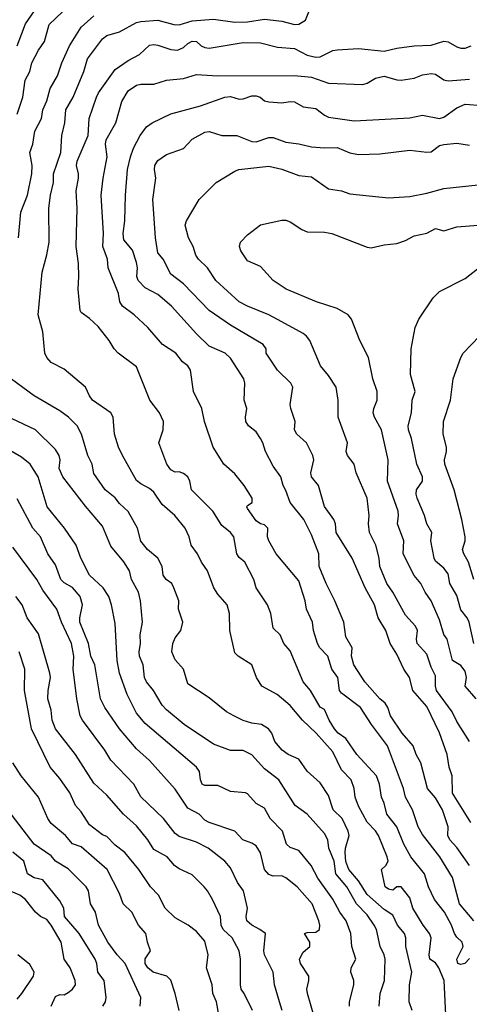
# Model space of a CAD drawing. Header units: metres. Extents: x -46681 to -43747, y -240911 to -237677.
# Tile 961 of 1056: x -44782 to -44729, y -238025 to -237909. Entities that reach past the tile are written whole.
import ezdxf

# ---------------------------------------------------------------- set-up
doc = ezdxf.new("R2010")
doc.units = ezdxf.units.M
doc.layers.add('CONTOUR_INDEX', color=1, linetype='Continuous')
doc.layers.add('CONTOUR_INTER', color=3, linetype='Continuous')

msp = doc.modelspace()

# ---------------------------------------------------------------- linework, layer by layer
at = {"layer": 'CONTOUR_INDEX'}
for points, elevation in [([(-44782.08, -237920.52), (-44781.43, -237918.52), (-44781.14, -237916.52), (-44780.61, -237915.52), (-44780.39, -237914.52), (-44779.61, -237913.02), (-44778.89, -237912.02), (-44778.33, -237910.02), (-44776.79, -237908.52)], 80), ([(-44729.09, -238008.52), (-44730.6, -238006.43), (-44731.42, -238005.52), (-44731.63, -238005.02), (-44731.61, -238004.02), (-44732.28, -238002.02), (-44733.1, -238000.61), (-44734.01, -237999.52), (-44734.81, -237996.52), (-44735.34, -237995.52), (-44735.7, -237994.52), (-44737, -237993.02), (-44738.37, -237991.02), (-44738.67, -237990.02), (-44738.96, -237989.52), (-44739.6, -237989.01), (-44741.36, -237987.02), (-44742.64, -237985.02), (-44742.94, -237984.02), (-44742.84, -237983.02), (-44743.6, -237981.77), (-44743.81, -237980.02), (-44744.86, -237977.52), (-44745.91, -237975.52), (-44746.72, -237973.52), (-44746.77, -237972.02), (-44747.6, -237969.82), (-44748.51, -237968.02), (-44750.1, -237966.02), (-44750.6, -237964.6), (-44750.92, -237964.02), (-44751.19, -237963.02), (-44752.1, -237961.77), (-44753, -237960.02), (-44753.3, -237959.02), (-44753.59, -237958.52), (-44754.1, -237957.75), (-44755.01, -237957.02), (-44755.31, -237956.52), (-44755.35, -237956.02), (-44755.17, -237955.02), (-44755.5, -237954.02), (-44755.43, -237952.02), (-44755.54, -237951.52), (-44757.1, -237949.12), (-44757.71, -237948.52), (-44759.6, -237947.71), (-44761.1, -237946.25), (-44764.02, -237943.02), (-44765.6, -237941.64), (-44767.1, -237940.86), (-44767.93, -237940.02), (-44768.08, -237939.52), (-44768, -237938.52), (-44768.1, -237937.91), (-44768.6, -237936.47), (-44769.6, -237935.24), (-44769.69, -237934.52), (-44769.46, -237933.02), (-44769.42, -237930.02), (-44769.15, -237927.02), (-44768.82, -237925.52), (-44768.46, -237924.52), (-44767.7, -237923.02), (-44766.96, -237922.02), (-44766.29, -237921.52), (-44764.1, -237920.5), (-44760.6, -237919.53), (-44757.76, -237918.52), (-44757.1, -237918.46), (-44756.1, -237918.75), (-44755.6, -237918.72), (-44754.6, -237918.37), (-44754.1, -237918.36), (-44753.62, -237918.52), (-44753.1, -237918.96), (-44752.6, -237919.07), (-44751.1, -237919.19), (-44750.1, -237919.02), (-44749.6, -237919.09), (-44748.6, -237919.66), (-44747.1, -237919.87), (-44746.1, -237920.64), (-44745.6, -237920.87), (-44742.6, -237921.31), (-44736.1, -237920.97), (-44734.6, -237920.64), (-44732.6, -237921.04), (-44732.1, -237920.86), (-44730.6, -237919.77), (-44729.6, -237919.36), (-44727.6, -237919.49)], 85), ([(-44728.6, -237975.03), (-44729.23, -237973.02), (-44729.77, -237972.02), (-44729.92, -237971.52), (-44729.59, -237970.52), (-44729.61, -237970.02), (-44729.99, -237968.02), (-44730.88, -237964.52), (-44732, -237961.52), (-44732.04, -237961.02), (-44731.78, -237960.02), (-44731.79, -237959.52), (-44732.17, -237958.02), (-44732.16, -237956.52), (-44731.32, -237954.02), (-44731.01, -237951.52), (-44730.12, -237949.02), (-44729.83, -237948.52), (-44726.97, -237945.52)], 90), ([(-44739.69, -238025.02), (-44739.56, -238023.52), (-44739.06, -238022.02), (-44738.99, -238019.52), (-44739.11, -238019.02), (-44739.58, -238018.02), (-44740.01, -238016.02), (-44740.28, -238015.52), (-44741.1, -238014.32), (-44742.33, -238013.02), (-44743.47, -238011.02), (-44744.74, -238009.52), (-44744.96, -238008.02), (-44745.56, -238006.52), (-44745.7, -238005.52), (-44746.1, -238004.79), (-44748.1, -238002.53), (-44749.52, -238001.52), (-44751.45, -237998.52), (-44753.1, -237997.2), (-44754.6, -237995.56), (-44755.6, -237995.06), (-44757.1, -237995.05), (-44759.1, -237994.32), (-44762.51, -237992.02), (-44764.6, -237990.32), (-44765.1, -237989.76), (-44766.11, -237988.02), (-44766.94, -237987.02), (-44767.19, -237986.52), (-44767.33, -237985.02), (-44767.78, -237984.02), (-44767.81, -237983.52), (-44767.65, -237982.52), (-44767.68, -237981.52), (-44767.39, -237980.02), (-44767.66, -237977.52), (-44767.89, -237976.52), (-44768.71, -237975.02), (-44768.92, -237974.02), (-44769.6, -237972.98), (-44771.1, -237971.11), (-44772.1, -237968.79), (-44774.1, -237966.45), (-44776.76, -237963.02), (-44777.16, -237962.02), (-44777.07, -237961.02), (-44777.16, -237960.52), (-44777.6, -237959.79), (-44779.93, -237957.52), (-44785.6, -237954.85)], 80), ([(-44758.46, -238026.02), (-44758.73, -238024.52), (-44759.16, -238023.52), (-44759.25, -238022.52), (-44759.9, -238020.52), (-44759.73, -238019.02), (-44760.1, -238017.39), (-44761.1, -238016.28), (-44762.04, -238015.52), (-44763.6, -238014.65), (-44764.75, -238013.52), (-44765.53, -238012.02), (-44766.47, -238011.02), (-44767.82, -238009.02), (-44769.48, -238007.02), (-44770.6, -238006.17), (-44771.6, -238005.16), (-44772.1, -238004.96), (-44773.6, -238003.77), (-44774.6, -238002.24), (-44775.24, -238001.52), (-44775.91, -238000.02), (-44777.1, -237998.36), (-44778.23, -237997.02), (-44780.42, -237992.52), (-44781.22, -237988.02), (-44781.2, -237985.52), (-44781.87, -237983.52)], 75), ([(-44782.1, -238024.19), (-44781.56, -238023.52), (-44780.16, -238021.52), (-44780.12, -238021.02), (-44780.6, -238020.15), (-44782, -238019.02)], 70)]:
    msp.add_lwpolyline(points, dxfattribs=dict(at, elevation=elevation))
at = {"layer": 'CONTOUR_INTER'}
for points, elevation in [([(-44782.09, -237912.52), (-44781.1, -237909.92), (-44779.45, -237907.52)], 79), ([(-44781.94, -237935.02), (-44781.67, -237932.02), (-44780.88, -237930.02), (-44780.37, -237927.52), (-44780.33, -237926.52), (-44780.59, -237925.02), (-44780.27, -237924.02), (-44780.02, -237922.52), (-44779.23, -237921.02), (-44779.07, -237920.02), (-44778.6, -237918.95), (-44778.22, -237917.52), (-44777.36, -237916.02), (-44776.86, -237914.52), (-44775.97, -237912.52), (-44774.6, -237910.32), (-44773.1, -237909.02)], 81), ([(-44731.86, -238026.02), (-44732.08, -238022.02), (-44732.68, -238020.52), (-44733.1, -238019.95), (-44733.76, -238019.52), (-44733.81, -238019.02), (-44733.6, -238017.02), (-44733.79, -238016.52), (-44734.54, -238015.52), (-44735.74, -238013.52), (-44736.1, -238012.32), (-44737.1, -238011.03), (-44737.6, -238011.03), (-44738.1, -238011.41), (-44738.6, -238011.3), (-44738.96, -238011.02), (-44739.4, -238009.02), (-44738.91, -238008.52), (-44738.64, -238008.02), (-44738.73, -238007.52), (-44739.77, -238005.02), (-44740.1, -238004.49), (-44741.1, -238003.47), (-44742.1, -238001.57), (-44742.49, -238000.52), (-44742.61, -237999.52), (-44742.98, -237998.52), (-44744.1, -237997.33), (-44745.1, -237995.23), (-44747.08, -237993.02), (-44748.67, -237991.52), (-44750.1, -237989.8), (-44751.62, -237988.52), (-44753.44, -237987.52), (-44754.06, -237986.52), (-44754.59, -237985.02), (-44756.2, -237984.02), (-44756.6, -237983.63), (-44757.19, -237981.02), (-44757.23, -237979.02), (-44757.5, -237978.02), (-44758.6, -237976.76), (-44759.07, -237976.02), (-44759.81, -237974.02), (-44760.51, -237973.02), (-44760.95, -237972.02), (-44761.71, -237971.02), (-44761.94, -237970.02), (-44762.42, -237969.02), (-44763.63, -237967.52), (-44765.1, -237966.25), (-44766.1, -237964.81), (-44766.6, -237964.36), (-44767.6, -237963.84), (-44768.1, -237963.44), (-44769.76, -237960.52), (-44770.21, -237959.52), (-44770.68, -237958.02), (-44770.84, -237956.02), (-44771.13, -237955.52), (-44773.27, -237954.02), (-44773.63, -237953.52), (-44774.07, -237952.52), (-44776.6, -237950.41), (-44778.1, -237949.63), (-44778.63, -237949.02), (-44778.86, -237948.52), (-44779.07, -237946.02), (-44779.63, -237944.02), (-44779.16, -237939.02), (-44778.6, -237937), (-44778.34, -237935.52), (-44778.37, -237931.52), (-44778.2, -237930.02), (-44777.84, -237928.52), (-44777.85, -237927.52), (-44776.99, -237925.02), (-44776.85, -237923.02), (-44776.5, -237921.52), (-44776.38, -237920.02), (-44775.53, -237918.52), (-44774.28, -237915.52), (-44773.86, -237914.02), (-44772.1, -237911.68), (-44771.6, -237911.3), (-44770.1, -237910.86), (-44768.1, -237909.79), (-44767.6, -237909.66), (-44765.6, -237909.52), (-44763.74, -237910.02), (-44763.1, -237910.05), (-44761.6, -237909.58), (-44759.1, -237909.4), (-44756.6, -237909.73), (-44755.1, -237909.7), (-44753.1, -237909.39), (-44751.1, -237909.63), (-44749.6, -237910), (-44749.1, -237909.97), (-44748.31, -237909.52), (-44747.93, -237908.52)], 82), ([(-44729.1, -238019.45), (-44729.64, -238020.02), (-44730.1, -238020.13), (-44730.48, -238020.02), (-44730.6, -238019.52), (-44729.84, -238018.02), (-44729.94, -238017.52), (-44730.6, -238016.94), (-44730.85, -238016.52), (-44731.2, -238015.52), (-44732.02, -238014.02), (-44733.19, -238012.52), (-44733.89, -238011.02), (-44734.37, -238009.52), (-44735.97, -238007.52), (-44736.81, -238006.02), (-44737.61, -238004.02), (-44738.8, -238002.52), (-44739.1, -238001.25), (-44739.4, -238000.52), (-44739.66, -237999.02), (-44740.01, -237998.02), (-44742.3, -237995.52), (-44743.6, -237993.65), (-44744.47, -237993.02), (-44744.91, -237992.52), (-44745.55, -237991.52), (-44746.1, -237990.28), (-44746.6, -237989.99), (-44747.72, -237988.02), (-44748.6, -237987.02), (-44750.1, -237983.4), (-44750.86, -237982.52), (-44751.3, -237981.52), (-44752.1, -237980.75), (-44752.36, -237979.02), (-44752.76, -237978.02), (-44754.11, -237976.02), (-44754.38, -237975.02), (-44755.41, -237973.02), (-44756.1, -237972.45), (-44756.37, -237972.02), (-44756.71, -237970.02), (-44757.1, -237969.54), (-44758.1, -237968.72), (-44759.16, -237967.02), (-44761.65, -237964.52), (-44761.85, -237963.52), (-44762.1, -237962.99), (-44762.6, -237962.6), (-44763.1, -237962.42), (-44763.6, -237962.45), (-44764.1, -237962.19), (-44764.55, -237961.52), (-44765.49, -237959.02), (-44765, -237957.52), (-44764.94, -237956.52), (-44765.41, -237955.52), (-44766.56, -237954.02), (-44768.1, -237950.12), (-44770.26, -237948.52), (-44770.74, -237948.02), (-44771.3, -237947.02), (-44772.6, -237945.41), (-44773.6, -237944.46), (-44774.6, -237943.76), (-44774.73, -237943.52), (-44774.96, -237941.02), (-44774.86, -237939.52), (-44774.92, -237938.02), (-44775.2, -237936.02), (-44775.07, -237931.52), (-44775.2, -237929.52), (-44774.89, -237928.02), (-44774.89, -237927.52), (-44775.16, -237926.52), (-44775.06, -237926.02), (-44773.77, -237923.02), (-44773.65, -237921.02), (-44772.8, -237918.52), (-44772.56, -237918.02), (-44770.6, -237915.27), (-44769.1, -237914.25), (-44767.75, -237913.52), (-44766.6, -237912.45), (-44766.1, -237912.35), (-44765.6, -237912.42), (-44764.1, -237912.96), (-44763.31, -237913.02), (-44762.6, -237912.71), (-44762.1, -237912.23), (-44761.6, -237911.96), (-44761.1, -237911.99), (-44760.54, -237912.52), (-44760.1, -237912.73), (-44759.6, -237912.78), (-44755.6, -237912.11), (-44753.6, -237912.18), (-44751.6, -237912.66), (-44749.6, -237912.83), (-44748.1, -237913.59), (-44747.1, -237913.85), (-44746.6, -237913.81), (-44745.1, -237913.05), (-44744.6, -237912.98), (-44742.1, -237912.82), (-44739.1, -237913.14), (-44737.6, -237912.79), (-44735.6, -237912.53), (-44733.6, -237912.42), (-44732.1, -237911.97), (-44731.6, -237912.05), (-44730.6, -237912.65), (-44730.1, -237912.8), (-44729.6, -237912.78), (-44728.91, -237912.52)], 83), ([(-44728.6, -238015.04), (-44730.26, -238013.02), (-44731.1, -238009.94), (-44732.59, -238007.52), (-44734.6, -238004.89), (-44735.12, -238004.02), (-44735.79, -238002.02), (-44736.59, -238000.52), (-44736.82, -237999.52), (-44738.72, -237994.52), (-44740.57, -237992.02), (-44741.88, -237990.02), (-44744.1, -237988.35), (-44744.33, -237988.02), (-44744.51, -237986.52), (-44745.24, -237985.52), (-44745.68, -237984.02), (-44746.63, -237983.02), (-44746.9, -237982.52), (-44747.38, -237981.02), (-44747.51, -237980.02), (-44748.2, -237978.52), (-44748.35, -237977.52), (-44749.1, -237975.19), (-44751.75, -237972.02), (-44752.61, -237970.52), (-44752.78, -237970.02), (-44752.74, -237969.02), (-44753.1, -237968.64), (-44753.6, -237968.51), (-44754.1, -237968.17), (-44755.1, -237966.73), (-44755.19, -237966.52), (-44755.1, -237966.35), (-44754.58, -237966.02), (-44754.57, -237965.52), (-44755.49, -237964.02), (-44756.6, -237962.64), (-44757.87, -237961.52), (-44759.14, -237959.52), (-44760.15, -237956.52), (-44760.46, -237955.02), (-44761.43, -237953.02), (-44761.79, -237950.52), (-44762.09, -237950.02), (-44762.71, -237949.52), (-44763.5, -237948.52), (-44765.07, -237947.52), (-44766.79, -237945.52), (-44768.39, -237944.02), (-44769.76, -237943.02), (-44770.07, -237942.52), (-44770.22, -237941.52), (-44771.44, -237938.52), (-44771.52, -237937.52), (-44772.07, -237936.02), (-44771.96, -237934.52), (-44772.24, -237930.02), (-44772.03, -237928.02), (-44771.55, -237925.52), (-44771.73, -237924.02), (-44771.66, -237923.52), (-44770.54, -237921.52), (-44769.84, -237919.02), (-44769.1, -237917.79), (-44768.1, -237917.14), (-44767.6, -237917.02), (-44766.1, -237917), (-44764.6, -237916.54), (-44762.6, -237916.35), (-44761.1, -237915.86), (-44758.6, -237916.02), (-44749.6, -237915.99), (-44747.6, -237916.2), (-44745.6, -237916.9), (-44741.6, -237917.05), (-44741.1, -237916.9), (-44740.1, -237916.3), (-44739.1, -237916.07), (-44737.6, -237916.49), (-44737.1, -237916.52), (-44735.6, -237916.29), (-44734.6, -237915.93), (-44733.6, -237915.75), (-44733.1, -237915.84), (-44732.1, -237916.48), (-44731.6, -237916.61), (-44729.1, -237916.43)], 84), ([(-44728.94, -238003.52), (-44731.1, -238000.08), (-44731.14, -237998.02), (-44731.48, -237997.02), (-44731.7, -237995.52), (-44732.6, -237992.98), (-44734.1, -237989.91), (-44735.72, -237988.02), (-44736.13, -237986.52), (-44736.81, -237985.52), (-44737.6, -237983.77), (-44738.38, -237982.52), (-44738.92, -237981.02), (-44739.78, -237979.52), (-44740.22, -237978.02), (-44741.32, -237976.02), (-44742.85, -237972.52), (-44744.72, -237969.52), (-44744.8, -237968.52), (-44744.98, -237968.02), (-44746.1, -237966.49), (-44746.8, -237964.02), (-44747.61, -237963.02), (-44747.7, -237962.52), (-44747.33, -237961.02), (-44747.44, -237960.52), (-44748.18, -237959.02), (-44749.33, -237958.02), (-44749.6, -237957.52), (-44749.53, -237956.52), (-44750.04, -237955.02), (-44750.09, -237954.52), (-44749.81, -237952.52), (-44750.04, -237952.02), (-44751.59, -237950.52), (-44752.92, -237948.52), (-44752.93, -237948.02), (-44753.29, -237947.52), (-44757.1, -237945.25), (-44759.58, -237943.52), (-44762.6, -237940.39), (-44764.1, -237939.27), (-44765, -237937.52), (-44765.6, -237936.76), (-44765.9, -237935.02), (-44766.21, -237930.52), (-44765.83, -237928.02), (-44766.01, -237927.02), (-44765.95, -237926.52), (-44765.6, -237925.95), (-44764.6, -237925.24), (-44762.6, -237924.56), (-44761.6, -237923.45), (-44760.1, -237922.63), (-44759.6, -237922.55), (-44758.1, -237923.02), (-44756.36, -237923.02), (-44754.6, -237923.72), (-44754.1, -237923.76), (-44752.6, -237923.24), (-44752.1, -237923.27), (-44750.6, -237923.81), (-44749.1, -237923.98), (-44747.6, -237924.35), (-44746.1, -237924.48), (-44744.6, -237924.41), (-44743.1, -237925.04), (-44742.1, -237925.24), (-44739.6, -237925.18), (-44736.1, -237924.73), (-44734.1, -237924.99), (-44733.6, -237924.92), (-44732.6, -237924.2), (-44732.1, -237924.08), (-44730.6, -237923.92), (-44729.1, -237924.15)], 86), ([(-44729.09, -237994.02), (-44730.6, -237991.66), (-44731.14, -237990.52), (-44732.95, -237988.02), (-44733.09, -237987.52), (-44733.1, -237986.33), (-44733.6, -237985.29), (-44734.1, -237983.79), (-44735.23, -237982.52), (-44735.32, -237982.02), (-44735.21, -237981.02), (-44735.43, -237980.52), (-44736.6, -237979.2), (-44738.08, -237976.52), (-44738.78, -237975.52), (-44739.59, -237973.52), (-44739.7, -237972.52), (-44740.09, -237971.02), (-44740.82, -237969.52), (-44740.93, -237968.52), (-44740.84, -237967.52), (-44741.08, -237965.52), (-44742.36, -237962.52), (-44742.61, -237961.52), (-44743.41, -237960.52), (-44743.55, -237960.02), (-44743.39, -237959.02), (-44744.48, -237956.02), (-44744.47, -237954.02), (-44744.73, -237952.52), (-44745.6, -237951.12), (-44746.57, -237950.02), (-44747.81, -237947.02), (-44748.19, -237946.52), (-44748.6, -237946.23), (-44751.1, -237944.83), (-44752.6, -237944.03), (-44755.12, -237943.02), (-44756.1, -237942.49), (-44758.8, -237940.02), (-44759.79, -237938.52), (-44760.83, -237937.52), (-44761.16, -237937.02), (-44761.49, -237936.02), (-44762.03, -237935.02), (-44762.41, -237933.52), (-44762.26, -237933.02), (-44760.76, -237930.52), (-44758.79, -237928.52), (-44756.6, -237927.18), (-44756.13, -237927.02), (-44752.6, -237926.63), (-44751.1, -237926.96), (-44749.1, -237927.71), (-44747.6, -237927.87), (-44745.6, -237929.28), (-44744.1, -237929.51), (-44743.1, -237929.85), (-44738.6, -237930.31), (-44736.1, -237930.16), (-44734.1, -237929.79), (-44732.1, -237929.23), (-44728.1, -237928.81)], 87), ([(-44728.32, -237989.02), (-44729.61, -237987.52), (-44729.45, -237986.52), (-44729.6, -237985.76), (-44730.1, -237985.1), (-44731.08, -237984.52), (-44731.73, -237982.02), (-44732.1, -237981.49), (-44732.6, -237979.74), (-44733.59, -237977.52), (-44734.3, -237976.52), (-44734.79, -237975.52), (-44735.6, -237974.56), (-44736.87, -237972.02), (-44736.8, -237970.52), (-44737.52, -237968.52), (-44737.4, -237967.52), (-44737.47, -237967.02), (-44738.69, -237963.52), (-44738.61, -237961.02), (-44739.41, -237957.52), (-44740.24, -237956.02), (-44740.37, -237955.52), (-44740.31, -237955.02), (-44739.92, -237954.02), (-44739.9, -237953.02), (-44740.43, -237951.52), (-44740.93, -237949.02), (-44741.93, -237947.02), (-44742.93, -237944.52), (-44743.32, -237944.02), (-44744.6, -237943.29), (-44747.03, -237942.52), (-44750.56, -237941.02), (-44752.12, -237940.02), (-44753.6, -237938.38), (-44755.1, -237937.7), (-44755.87, -237936.52), (-44756.06, -237936.02), (-44755.92, -237935.52), (-44755.1, -237934.67), (-44753.6, -237933.5), (-44751.1, -237932.94), (-44750.6, -237932.94), (-44750.1, -237933.12), (-44748.74, -237934.02), (-44748.1, -237934.3), (-44746.1, -237934.34), (-44745.23, -237934.52), (-44741.1, -237936.11), (-44740.6, -237936.19), (-44739.1, -237935.81), (-44737.6, -237935.67), (-44736.6, -237935.34), (-44735.6, -237934.78), (-44734.1, -237934.45), (-44733.1, -237933.91), (-44732.1, -237934.19), (-44730.6, -237933.72), (-44728.1, -237933.51)], 88), ([(-44728.6, -237982.52), (-44729.15, -237980.02), (-44729.37, -237979.52), (-44730.1, -237978.58), (-44730.6, -237976.91), (-44731.39, -237975.52), (-44731.6, -237974.37), (-44732.1, -237973.7), (-44733.1, -237972.9), (-44733.24, -237972.52), (-44733.64, -237970.52), (-44733.52, -237969.52), (-44734.08, -237968.52), (-44734.37, -237967.52), (-44735.23, -237965.52), (-44735.35, -237965.02), (-44735.29, -237964.52), (-44734.62, -237963.52), (-44734.62, -237963.02), (-44735.28, -237961.52), (-44735.88, -237958.52), (-44736.24, -237957.52), (-44736.27, -237957.02), (-44735.89, -237955.52), (-44735.8, -237954.02), (-44735.48, -237953.02), (-44736.02, -237951.02), (-44735.94, -237948.02), (-44735.47, -237945.52), (-44735.02, -237944.52), (-44733.37, -237942.02), (-44732.6, -237941.28), (-44729.6, -237939.76), (-44727.6, -237938.21)], 89), ([(-44735.83, -238025.52), (-44736.17, -238024.52), (-44736.13, -238022.52), (-44735.85, -238021.02), (-44736.57, -238018.02), (-44736.55, -238017.02), (-44736.73, -238016.52), (-44737.53, -238015.52), (-44738.1, -238014.37), (-44739.1, -238013.68), (-44741.1, -238011.93), (-44742.1, -238010.32), (-44743.23, -238009.02), (-44743.6, -238008.08), (-44743.67, -238007.02), (-44743.64, -238006.52), (-44743.21, -238005.02), (-44743.3, -238004.52), (-44744.03, -238003.02), (-44745.09, -238002.02), (-44745.6, -238000.35), (-44746.6, -237998.86), (-44748.1, -237997.47), (-44749.1, -237996.1), (-44750.36, -237995.52), (-44751.06, -237995.02), (-44751.89, -237994.02), (-44752.26, -237993.02), (-44752.65, -237992.52), (-44753.48, -237992.02), (-44754.6, -237991.86), (-44755.6, -237991.56), (-44756.72, -237991.02), (-44757.58, -237990.52), (-44759.6, -237988.91), (-44762.1, -237987.25), (-44762.6, -237985.52), (-44763.6, -237984.44), (-44763.97, -237983.52), (-44763.87, -237982.52), (-44763.6, -237981.86), (-44762.91, -237981.02), (-44762.68, -237980.02), (-44763.19, -237978.52), (-44763.17, -237977.52), (-44763.72, -237976.02), (-44763.99, -237975.52), (-44764.62, -237975.02), (-44764.98, -237974.52), (-44765.09, -237973.52), (-44765.6, -237972.54), (-44766.82, -237971.52), (-44767.6, -237970.53), (-44767.99, -237969.02), (-44769.1, -237967.05), (-44770.1, -237966.15), (-44770.6, -237965.47), (-44771.79, -237964.52), (-44773.1, -237962.62), (-44773.29, -237961.52), (-44773.82, -237960.52), (-44774.55, -237958.02), (-44775.08, -237957.02), (-44776.08, -237956.02), (-44777.1, -237955.26), (-44780.1, -237953.52), (-44784.1, -237950.57)], 81), ([(-44743.14, -238025.02), (-44743.15, -238024.52), (-44742.65, -238022.52), (-44742.64, -238022.02), (-44743, -238021.02), (-44742.96, -238020.52), (-44742.4, -238019.52), (-44742.88, -238018.02), (-44743.02, -238016.52), (-44743.56, -238015.02), (-44744.29, -238014.02), (-44745.1, -238012.5), (-44746.88, -238010.02), (-44747.63, -238008.52), (-44749.1, -238006.78), (-44750.1, -238006.43), (-44750.53, -238006.02), (-44750.99, -238004.52), (-44752.46, -238003.02), (-44753.1, -238001.82), (-44754.1, -238001.27), (-44755.1, -238000.13), (-44755.34, -238000.02), (-44757.1, -237999.87), (-44758.6, -237999.18), (-44760.1, -237999.18), (-44760.41, -237999.02), (-44760.63, -237998.52), (-44760.72, -237997.52), (-44761.09, -237997.02), (-44767.1, -237991.89), (-44768.1, -237990.68), (-44769.19, -237988.52), (-44770.12, -237986.02), (-44770.37, -237984.52), (-44770.6, -237980.19), (-44771.03, -237978.02), (-44771.35, -237977.02), (-44772.01, -237976.02), (-44773.6, -237974.51), (-44774.64, -237972.52), (-44775.18, -237971.02), (-44776.55, -237969.02), (-44778.59, -237966.52), (-44779.65, -237963.02), (-44780.57, -237961.52), (-44781.6, -237960.72), (-44784.1, -237959.27)], 79), ([(-44747.22, -238026.52), (-44748.09, -238023.52), (-44748.14, -238023.02), (-44747.91, -238022.02), (-44747.93, -238021.52), (-44748.88, -238020.02), (-44749, -238019.52), (-44748.6, -238018.71), (-44747.81, -238018.02), (-44747.81, -238017.52), (-44748.42, -238016.52), (-44748.1, -238016.37), (-44747.1, -238016.34), (-44746.69, -238016.02), (-44746.63, -238015.52), (-44746.75, -238015.02), (-44747.52, -238013.02), (-44749.29, -238011.02), (-44750.6, -238009.99), (-44751.1, -238009.75), (-44752.1, -238009.78), (-44752.6, -238009.59), (-44753.11, -238009.02), (-44753.6, -238007.07), (-44754.1, -238006.25), (-44754.6, -238005.91), (-44755.66, -238005.52), (-44756.6, -238004.51), (-44759.6, -238003.52), (-44760.1, -238003.21), (-44760.78, -238002.52), (-44762.1, -238001.84), (-44763.6, -237999.59), (-44766.6, -237996.23), (-44768.1, -237994.88), (-44770.09, -237992.52), (-44771.82, -237990.02), (-44772.32, -237989.02), (-44772.99, -237985.02), (-44773.48, -237984.02), (-44773.75, -237982.52), (-44774.77, -237980.02), (-44774.77, -237979.52), (-44774.43, -237978.02), (-44774.7, -237977.02), (-44775.6, -237975.96), (-44776.6, -237975.42), (-44776.96, -237975.02), (-44777.6, -237973.3), (-44778.5, -237972.02), (-44779.34, -237970.02), (-44780.24, -237969.02), (-44782.1, -237965.59)], 78), ([(-44751.03, -238025.52), (-44751.37, -238024.52), (-44751.93, -238022.52), (-44752.11, -238021.02), (-44753.12, -238019.02), (-44753.18, -238018.52), (-44753.01, -238016.52), (-44753.65, -238016.02), (-44754.6, -238015.54), (-44755.2, -238015.02), (-44755.26, -238014.52), (-44755.11, -238013.52), (-44755.57, -238011.52), (-44756.27, -238010.52), (-44757.1, -238008.8), (-44757.78, -238008.02), (-44759.7, -238006.52), (-44761.1, -238005.79), (-44763.1, -238005.15), (-44763.6, -238004.79), (-44764.96, -238003.02), (-44767.6, -238000.5), (-44768.44, -237999.02), (-44771.1, -237996.2), (-44771.82, -237995.02), (-44774.42, -237991.52), (-44774.73, -237991.02), (-44775.09, -237989.02), (-44775.54, -237985.52), (-44775.45, -237984.02), (-44775.72, -237982.52), (-44776.89, -237980.02), (-44777.44, -237978.52), (-44779.1, -237976.27), (-44779.77, -237975.02), (-44782.6, -237971.24)], 77), ([(-44754.51, -238025.52), (-44755.48, -238023.52), (-44755.84, -238023.02), (-44755.94, -238022.52), (-44755.91, -238019.52), (-44756.08, -238018.52), (-44756.89, -238017.02), (-44757.96, -238016.02), (-44758.18, -238015.52), (-44758.26, -238014.52), (-44759.19, -238012.52), (-44759.81, -238011.52), (-44760.17, -238011.02), (-44761.6, -238009.65), (-44763.1, -238008.92), (-44763.65, -238008.52), (-44764.5, -238007.52), (-44766.1, -238006.68), (-44766.79, -238005.52), (-44768.1, -238003.91), (-44769.63, -238002.52), (-44771.6, -238000.3), (-44773.1, -237998.88), (-44775.25, -237995.52), (-44777.59, -237992.52), (-44777.98, -237991.52), (-44778.1, -237990.36), (-44778.49, -237989.02), (-44778.46, -237988.02), (-44778.2, -237986.52), (-44778.26, -237986.02), (-44779.6, -237981.4), (-44780.91, -237979.52), (-44781.5, -237978.02), (-44782.23, -237977.02)], 76), ([(-44763.1, -238025.52), (-44763.57, -238023.52), (-44764.1, -238021.96), (-44764.56, -238021.52), (-44766.15, -238021.02), (-44766.8, -238020.52), (-44767.09, -238020.02), (-44767.1, -238019.46), (-44766.49, -238018.52), (-44766.83, -238017.52), (-44767.01, -238016.52), (-44767.87, -238015.52), (-44768.64, -238014.02), (-44769.67, -238013.02), (-44770.1, -238011.82), (-44771.53, -238009.02), (-44774.6, -238006.37), (-44775.6, -238006.01), (-44776.43, -238005.02), (-44778.1, -238003.62), (-44778.5, -238003.02), (-44779.6, -238000.52), (-44781.63, -237998.02), (-44782.6, -237996.5)], 74), ([(-44767.7, -238025.02), (-44767.6, -238024.02), (-44769.43, -238020.02), (-44770.36, -238019.02), (-44771.47, -238017.52), (-44772.56, -238015.52), (-44772.91, -238014.02), (-44773.49, -238013.02), (-44773.74, -238011.52), (-44774.01, -238011.02), (-44776.1, -238008.94), (-44777.6, -238008.03), (-44778.1, -238007.42), (-44780.1, -238006.05), (-44783.17, -238002.02)], 73), ([(-44772.05, -238025.02), (-44771.73, -238024.52), (-44771.66, -238024.02), (-44771.89, -238022.02), (-44772.63, -238021.02), (-44772.75, -238020.02), (-44772.96, -238019.52), (-44774.82, -238016.52), (-44776.54, -238014.52), (-44776.64, -238013.52), (-44777.1, -238012.69), (-44779.1, -238010.23), (-44780.1, -238010), (-44780.87, -238009.52), (-44781.31, -238008.02), (-44782.6, -238006.98)], 72), ([(-44778.1, -238025.02), (-44777.6, -238023.88), (-44777.1, -238023.65), (-44776.6, -238023.7), (-44776.1, -238023.43), (-44775.6, -238023.02), (-44775.24, -238022.52), (-44775.28, -238022.02), (-44775.87, -238020.52), (-44776.6, -238019.51), (-44776.95, -238017.52), (-44778.11, -238015.52), (-44778.6, -238014.88), (-44779.37, -238014.52), (-44779.94, -238014.02), (-44781.11, -238012.52), (-44781.77, -238012.02), (-44783.6, -238011.23)], 71)]:
    msp.add_lwpolyline(points, dxfattribs=dict(at, elevation=elevation))

doc.saveas('drawing.dxf')
